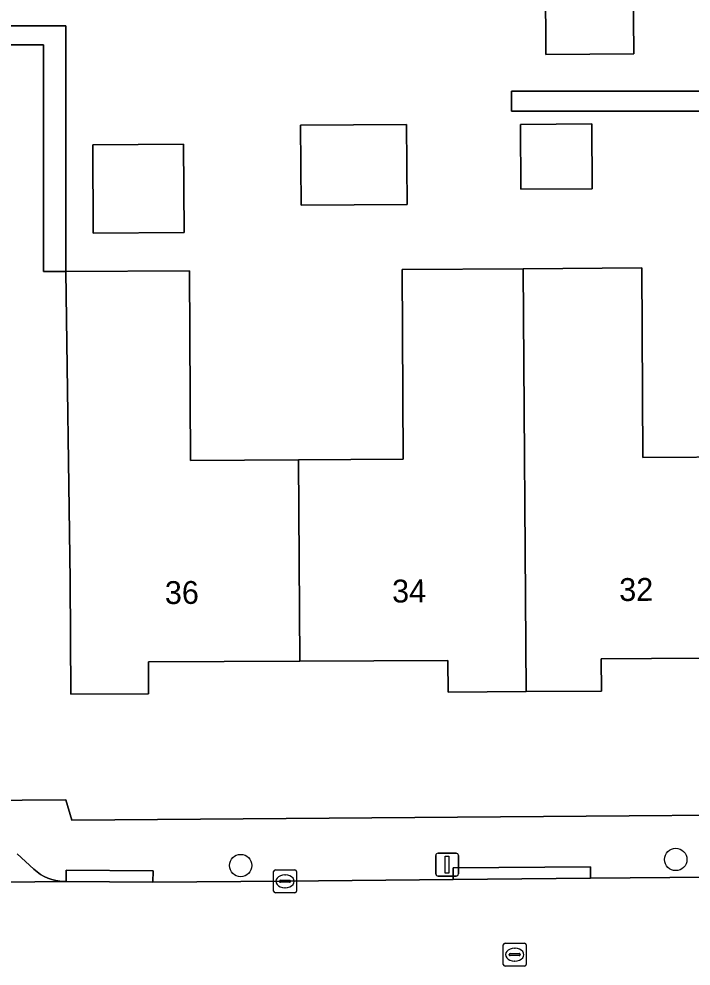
# Model space of a CAD drawing. Extents: x 157320 to 158835, y 386650 to 388491.
# Drawn here: x 157913.91 to 157943.32, y 387599.18 to 387640.63 of the extents above; entities that cross this region are included whole.
import ezdxf

# ---------------------------------------------------------------- set-up
doc = ezdxf.new("R2010")
doc.units = 0
for name, color, linetype in [('IMGEO_Boom', 7, 'Continuous'), ('IMGEO_Erf', 7, 'Continuous'), ('IMGEO_Kolk', 7, 'Continuous'), ('IMGEO_Lichtmast', 7, 'Continuous'), ('IMGEO_Pand', 7, 'Continuous'), ('IMGEO_Pand_nummerreeks', 7, 'Continuous'), ('IMGEO_Parkeervlak_open', 7, 'Continuous'), ('IMGEO_Rijbaan_lokaal_open', 7, 'Continuous'), ('IMGEO_Rioolput', 7, 'Continuous'), ('IMGEO_Voetpad_open', 7, 'Continuous')]:
    doc.layers.add(name, color=color, linetype=linetype)

msp = doc.modelspace()

# ---------------------------------------------------------------- linework, layer by layer
at = {"layer": 'IMGEO_Boom'}
for centre in [(157942.651, 387603.849), (157923.614, 387603.583)]:
    msp.add_circle(centre, 0.489, dxfattribs=at)
at = {"layer": 'IMGEO_Erf'}
for points in [[(157940.818, 387639.099), (157936.973, 387639.069), (157936.948, 387642.227), (157940.794, 387642.256)], [(157926.262, 387632.482), (157926.236, 387635.984), (157930.875, 387636.019), (157930.902, 387632.516)], [(157935.857, 387636.016), (157938.979, 387636.04), (157939.001, 387633.2), (157935.878, 387633.177)], [(157921.147, 387631.29), (157917.166, 387631.262), (157917.14, 387635.122), (157921.12, 387635.15)]]:
    msp.add_lwpolyline(points, close=True, dxfattribs=at)
for points in [[(157883.157, 387640.332), (157915.972, 387640.332), (157915.972, 387629.579), (157914.988, 387629.579), (157914.988, 387639.493), (157908.786, 387639.493)], [(157968.557, 387636.596), (157935.463, 387636.596), (157935.463, 387637.473), (157968.551, 387637.473)], [(157945.982, 387612.666), (157939.387, 387612.622), (157939.396, 387611.221), (157936.102, 387611.197), (157932.69, 387611.172), (157932.677, 387612.561), (157926.203, 387612.528), (157919.582, 387612.495), (157919.589, 387611.096), (157916.182, 387611.077), (157916.152, 387616.077), (157915.972, 387629.579), (157921.373, 387629.612), (157921.422, 387621.31), (157926.144, 387621.338), (157930.723, 387621.366), (157930.674, 387629.667), (157935.977, 387629.701), (157941.164, 387629.735), (157941.213, 387621.444), (157945.923, 387621.472)], [(157883.387, 387606.209), (157915.963, 387606.464), (157916.225, 387605.571), (157968.75, 387605.98)]]:
    msp.add_lwpolyline(points, dxfattribs=at)
at = {"layer": 'IMGEO_Kolk'}
for p, q in [((157925.057, 387602.468), (157925.057, 387603.32)), ((157925.132, 387603.394), (157925.984, 387603.394)), ((157926.058, 387603.32), (157926.058, 387602.468)), ((157925.316, 387602.888), (157925.316, 387602.9)), ((157925.754, 387602.851), (157925.356, 387602.851)), ((157925.359, 387602.937), (157925.757, 387602.937)), ((157925.545, 387603.174), (157925.57, 387603.174)), ((157925.8, 387602.9), (157925.8, 387602.888)), ((157925.568, 387602.614), (157925.543, 387602.614)), ((157925.984, 387602.394), (157925.132, 387602.394))]:
    msp.add_line(p, q, dxfattribs=at)
for points in [[(157925.057, 387602.468), (157925.057, 387603.32)], [(157925.132, 387603.394), (157925.984, 387603.394)], [(157926.058, 387603.32), (157926.058, 387602.468)], [(157925.984, 387602.394), (157925.132, 387602.394)]]:
    msp.add_lwpolyline(points, dxfattribs=at)
for centre, radius, start, end in [((157925.134, 387603.318), 0.0765, 91.552, 178.448), ((157925.134, 387603.318), 0.0765, 91.552, 178.448), ((157925.982, 387603.318), 0.0765, 1.552, 88.448), ((157925.982, 387603.318), 0.0765, 1.552, 88.448), ((157925.356, 387602.897), 0.0403, 85.8775, 175.7526), ((157925.353, 387602.887), 0.0366, 178.938, 274.7102), ((157925.757, 387602.894), 0.043, 264.8664, 352.4533), ((157925.761, 387602.899), 0.0386, 1.7309, 96.639), ((157925.134, 387602.47), 0.0765, 181.552, 268.448), ((157925.134, 387602.47), 0.0765, 181.552, 268.448), ((157925.982, 387602.47), 0.0765, 271.552, 358.448), ((157925.982, 387602.47), 0.0765, 271.552, 358.448)]:
    msp.add_arc(centre, radius, start, end, dxfattribs=at)
for centre, major_axis, ratio, start_param, end_param in [((157925.544, 387602.894), (-0.387, 0.002), 0.722429, 4.712389, 7.853982), ((157925.569, 387602.894), (-0.39, 0.002), 0.717154, 1.570796, 4.712389)]:
    msp.add_ellipse(centre, major_axis=major_axis, ratio=ratio, start_param=start_param, end_param=end_param, dxfattribs=at)
at = {"layer": 'IMGEO_Lichtmast'}
for p, q in [((157932.249, 387604.124), (157933.039, 387604.124)), ((157933.039, 387604.124), (157932.249, 387604.124)), ((157932.149, 387603.224), (157932.149, 387604.024)), ((157932.149, 387604.024), (157932.149, 387603.224)), ((157933.139, 387604.024), (157933.139, 387603.224)), ((157933.139, 387603.224), (157933.139, 387604.024)), ((157933.039, 387603.124), (157932.249, 387603.124)), ((157932.249, 387603.124), (157933.039, 387603.124))]:
    msp.add_line(p, q, dxfattribs=at)
msp.add_lwpolyline([(157932.569, 387603.999), (157932.719, 387603.999), (157932.719, 387603.249), (157932.569, 387603.249), (157932.569, 387603.999)], dxfattribs=at)
for centre, start, end in [((157932.249, 387604.024), 90, 180), ((157932.249, 387604.024), 90, 180), ((157933.039, 387604.024), 0, 90), ((157933.039, 387604.024), 360, 90), ((157932.249, 387603.224), 180, 270), ((157932.249, 387603.224), 180, 270), ((157933.039, 387603.224), 270, 0), ((157933.039, 387603.224), 270, 0)]:
    msp.add_arc(centre, 0.1, start, end, dxfattribs=at)
at = {"layer": 'IMGEO_Pand'}
for points in [[(157940.818, 387639.099), (157940.794, 387642.256), (157936.948, 387642.227), (157936.973, 387639.069)], [(157926.262, 387632.482), (157930.902, 387632.516), (157930.875, 387636.019), (157926.236, 387635.984)], [(157935.857, 387636.016), (157935.878, 387633.177), (157939.001, 387633.2), (157938.979, 387636.04)], [(157921.147, 387631.29), (157921.12, 387635.15), (157917.14, 387635.122), (157917.166, 387631.262)], [(157926.144, 387621.338), (157921.422, 387621.31), (157921.373, 387629.612), (157915.972, 387629.579), (157916.152, 387616.077), (157916.182, 387611.077), (157919.589, 387611.096), (157919.582, 387612.495), (157926.203, 387612.528)], [(157935.977, 387629.701), (157930.674, 387629.667), (157930.723, 387621.366), (157926.144, 387621.338), (157926.203, 387612.528), (157932.677, 387612.561), (157932.69, 387611.172), (157936.102, 387611.197)], [(157945.982, 387612.666), (157945.923, 387621.472), (157941.213, 387621.444), (157941.164, 387629.735), (157935.977, 387629.701), (157936.102, 387611.197), (157939.396, 387611.221), (157939.387, 387612.622)]]:
    msp.add_lwpolyline(points, close=True, dxfattribs=at)
at = {"layer": 'IMGEO_Parkeervlak_open'}
msp.add_lwpolyline([(157888.675, 387602.599), (157915.974, 387602.878), (157915.889, 387602.879), (157915.707, 387602.893), (157915.528, 387602.923), (157915.352, 387602.968), (157915.181, 387603.03), (157915.015, 387603.106), (157914.858, 387603.197), (157914.709, 387603.302), (157914.57, 387603.419), (157913.839, 387604.099)], dxfattribs=at)
at = {"layer": 'IMGEO_Rijbaan_lokaal_open'}
msp.add_lwpolyline([(157981.899, 387603.281), (157979.14, 387603.238), (157970.114, 387603.236), (157964.598, 387603.239), (157958.842, 387603.208), (157952.813, 387603.146), (157938.928, 387603.026), (157932.911, 387602.978), (157925.554, 387602.893), (157919.776, 387602.85), (157915.974, 387602.878), (157888.675, 387602.599), (157883.412, 387602.563), (157878.497, 387602.53), (157876.07, 387602.507), (157875.655, 387602.624), (157875.234, 387602.783), (157874.828, 387602.979), (157874.442, 387603.21), (157874.078, 387603.475), (157873.74, 387603.772), (157873.541, 387603.98)], dxfattribs=at)
at = {"layer": 'IMGEO_Rioolput'}
for p, q in [((157935.106, 387599.259), (157935.106, 387600.111)), ((157935.181, 387600.185), (157936.033, 387600.185)), ((157935.594, 387599.965), (157935.619, 387599.965)), ((157936.107, 387600.111), (157936.107, 387599.259)), ((157935.365, 387599.679), (157935.365, 387599.691)), ((157935.803, 387599.642), (157935.405, 387599.642)), ((157935.408, 387599.728), (157935.806, 387599.728)), ((157935.849, 387599.691), (157935.849, 387599.679)), ((157936.033, 387599.185), (157935.181, 387599.185)), ((157935.617, 387599.405), (157935.592, 387599.405))]:
    msp.add_line(p, q, dxfattribs=at)
for points in [[(157935.106, 387599.259), (157935.106, 387600.111)], [(157935.181, 387600.185), (157936.033, 387600.185)], [(157936.107, 387600.111), (157936.107, 387599.259)], [(157936.033, 387599.185), (157935.181, 387599.185)]]:
    msp.add_lwpolyline(points, dxfattribs=at)
for centre, radius, start, end in [((157935.183, 387600.109), 0.0765, 91.552, 178.448), ((157935.183, 387600.109), 0.0765, 91.552, 178.448), ((157936.031, 387600.109), 0.0765, 1.552, 88.448), ((157936.031, 387600.109), 0.0765, 1.552, 88.448), ((157935.405, 387599.688), 0.0403, 85.8775, 175.7526), ((157935.402, 387599.678), 0.0366, 178.938, 274.7102), ((157935.806, 387599.685), 0.043, 264.8664, 352.4533), ((157935.81, 387599.69), 0.0386, 1.7309, 96.639), ((157935.183, 387599.261), 0.0765, 181.552, 268.448), ((157935.183, 387599.261), 0.0765, 181.552, 268.448), ((157936.031, 387599.261), 0.0765, 271.552, 358.448), ((157936.031, 387599.261), 0.0765, 271.552, 358.448)]:
    msp.add_arc(centre, radius, start, end, dxfattribs=at)
for centre, major_axis, ratio, start_param, end_param in [((157935.593, 387599.685), (-0.387, 0.002), 0.722429, 4.712389, 7.853982), ((157935.618, 387599.685), (-0.39, 0.002), 0.717154, 1.570796, 4.712389)]:
    msp.add_ellipse(centre, major_axis=major_axis, ratio=ratio, start_param=start_param, end_param=end_param, dxfattribs=at)
at = {"layer": 'IMGEO_Voetpad_open'}
for points in [[(157915.972, 387640.332), (157883.157, 387640.332), (157883.164, 387639.266), (157890.293, 387639.266), (157895.293, 387639.3), (157908.786, 387639.493), (157914.988, 387639.493), (157914.988, 387629.579), (157915.972, 387629.579)], [(157968.551, 387637.473), (157935.463, 387637.473), (157935.463, 387636.596), (157968.557, 387636.596)], [(157919.776, 387602.85), (157919.779, 387603.349), (157915.977, 387603.377), (157915.974, 387602.878)], [(157938.928, 387603.026), (157938.925, 387603.525), (157932.908, 387603.477), (157932.911, 387602.978)]]:
    msp.add_lwpolyline(points, close=True, dxfattribs=at)
for points in [[(157968.75, 387605.98), (157916.225, 387605.571), (157915.963, 387606.464), (157883.387, 387606.209), (157880.79, 387606.167), (157872.37, 387606.063)], [(157913.839, 387604.099), (157914.57, 387603.419), (157914.709, 387603.302), (157914.858, 387603.197), (157915.015, 387603.106), (157915.181, 387603.03), (157915.352, 387602.968), (157915.528, 387602.923), (157915.707, 387602.893), (157915.889, 387602.879), (157915.974, 387602.878), (157915.977, 387603.377), (157919.779, 387603.349), (157919.776, 387602.85), (157925.554, 387602.893), (157932.911, 387602.978), (157932.908, 387603.477), (157938.925, 387603.525), (157938.928, 387603.026), (157952.813, 387603.146)]]:
    msp.add_lwpolyline(points, dxfattribs=at)

# ---------------------------------------------------------------- texts
at = {"layer": 'IMGEO_Pand_nummerreeks'}
for s, p in [('34', (157930.243, 387615.093)), ('32', (157940.181, 387615.159)), ('36', (157920.302, 387615.026))]:
    msp.add_text(s, height=1, rotation=0.384, dxfattribs=at).set_placement(p)

doc.saveas('drawing.dxf')
